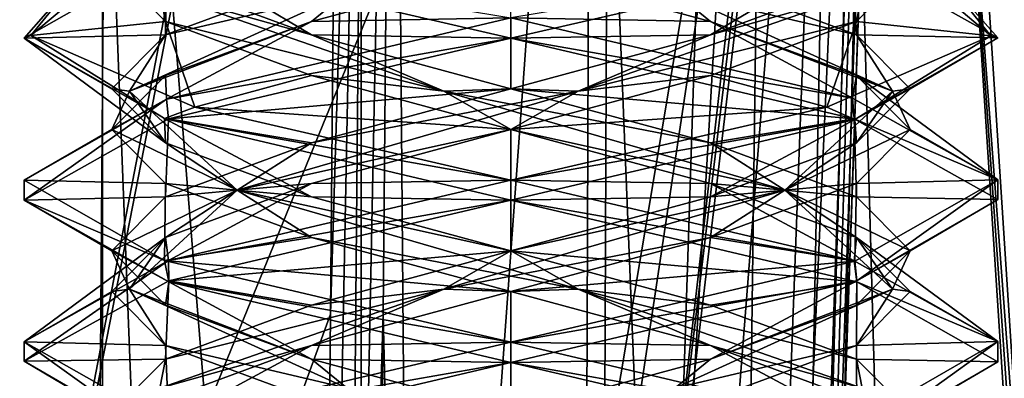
# Model space of a CAD drawing. Header units: millimetres. Extents: x -18.9 to 18.9, y -8.8 to 59.9.
# Tile 329 of 463: x 8.4 to 11.5, y 30.4 to 31.5. Entities that reach past the tile are written whole.
import ezdxf

# ---------------------------------------------------------------- set-up
doc = ezdxf.new("R2010")
doc.units = ezdxf.units.MM
doc.header["$LTSCALE"] = 65.185185
for name, color, linetype in [('1287', 7, 'CONTINUOUS'), ('1457', 7, 'CONTINUOUS'), ('1458', 7, 'CONTINUOUS'), ('1473', 7, 'CONTINUOUS'), ('1474', 7, 'CONTINUOUS'), ('1583', 7, 'CONTINUOUS'), ('1588', 7, 'CONTINUOUS'), ('1603', 7, 'CONTINUOUS'), ('1618', 7, 'CONTINUOUS'), ('19', 7, 'CONTINUOUS'), ('3294', 7, 'CONTINUOUS'), ('3336', 7, 'CONTINUOUS'), ('3337', 7, 'CONTINUOUS'), ('3338', 7, 'CONTINUOUS'), ('3339', 7, 'CONTINUOUS'), ('3340', 7, 'CONTINUOUS'), ('3341', 7, 'CONTINUOUS'), ('3342', 7, 'CONTINUOUS'), ('3343', 7, 'CONTINUOUS'), ('3344', 7, 'CONTINUOUS'), ('3357', 7, 'CONTINUOUS'), ('3358', 7, 'CONTINUOUS'), ('3359', 7, 'CONTINUOUS'), ('3449', 7, 'CONTINUOUS'), ('93', 7, 'CONTINUOUS')]:
    doc.layers.add(name, color=color, linetype=linetype)

msp = doc.modelspace()

# ---------------------------------------------------------------- linework, layer by layer
at = {"layer": '1287', "color": 7, "linetype": 'Continuous'}
for points in [[(8.7092, 32.4, 5.7947), (7.5416, 32.4, 6.846), (8.432, -3.5, 5.9497), (8.7092, 32.4, 5.7947)], [(10.0975, -3.5, 5.5098), (8.7092, 32.4, 5.7947), (8.432, -3.5, 5.9497), (10.0975, -3.5, 5.5098)], [(10.2565, 32.4, 5.5219), (8.7092, 32.4, 5.7947), (10.0975, -3.5, 5.5098), (10.2565, 32.4, 5.5219)], [(11.7132, -3.5, 6.1104), (10.2565, 32.4, 5.5219), (10.0975, -3.5, 5.5098), (11.7132, -3.5, 6.1104)], [(11.7132, -3.5, 6.1104), (11.7132, 32.4, 6.1104), (10.2565, 32.4, 5.5219), (11.7132, -3.5, 6.1104)]]:
    msp.add_3dface(points, dxfattribs=at)
at = {"layer": '1457', "color": 7, "linetype": 'Continuous'}
for points in [[(11.1255, 34.2886, -5.425), (11.1093, 34.229, -5.6856), (10.7802, 24.4, -5.425), (11.1255, 34.2886, -5.425)], [(11.1093, 34.229, -5.6856), (11.0598, 34.207, -5.9733), (10.7802, 24.4, -5.425), (11.1093, 34.229, -5.6856)], [(8.7, 34.207, -7.8476), (8.7, 26.207, -7.5683), (9.496, 24.4, -7.3466), (8.7, 34.207, -7.8476)], [(9.4979, 34.207, -7.7125), (8.7, 34.207, -7.8476), (9.496, 24.4, -7.3466), (9.4979, 34.207, -7.7125)], [(10.2068, 34.207, -7.322), (9.4979, 34.207, -7.7125), (9.496, 24.4, -7.3466), (10.2068, 34.207, -7.322)], [(10.1709, 24.4, -6.8959), (10.2068, 34.207, -7.322), (9.496, 24.4, -7.3466), (10.1709, 24.4, -6.8959)], [(10.7475, 34.207, -6.7199), (10.2068, 34.207, -7.322), (10.1709, 24.4, -6.8959), (10.7475, 34.207, -6.7199)], [(10.6216, 24.4, -6.221), (10.7475, 34.207, -6.7199), (10.1709, 24.4, -6.8959), (10.6216, 24.4, -6.221)], [(11.0598, 34.207, -5.9733), (10.7475, 34.207, -6.7199), (10.6216, 24.4, -6.221), (11.0598, 34.207, -5.9733)], [(10.7802, 24.4, -5.425), (11.0598, 34.207, -5.9733), (10.6216, 24.4, -6.221), (10.7802, 24.4, -5.425)]]:
    msp.add_3dface(points, dxfattribs=at)
at = {"layer": '1458', "color": 7, "linetype": 'Continuous'}
for points in [[(11.1255, 34.2886, -5.425), (10.7802, 24.4, -5.425), (11.1241, 34.2486, -0.7572), (11.1255, 34.2886, -5.425)], [(11.1241, 34.2486, -0.7572), (10.7802, 24.4, -5.425), (11.1226, 34.207, -0.3315), (11.1241, 34.2486, -0.7572)], [(11.1226, 34.207, -0.3315), (10.7802, 24.4, -5.425), (11.1226, 34.207, 2.7187), (11.1226, 34.207, -0.3315)], [(11.1226, 34.207, 2.7187), (10.7802, 24.4, -5.425), (10.9836, 30.2258, 2.6485), (11.1226, 34.207, 2.7187)]]:
    msp.add_3dface(points, dxfattribs=at)
at = {"layer": '1473', "color": 7, "linetype": 'Continuous'}
for points in [[(9.5969, 34.207, -9.4025), (9.6585, 26.593, -9.6612), (9.5646, 30.5865, -9.5389), (9.5969, 34.207, -9.4025)], [(9.5969, 34.207, -9.4025), (10.9356, 34.207, -8.8349), (9.6585, 26.593, -9.6612), (9.5969, 34.207, -9.4025)], [(9.6585, 26.593, -9.6612), (10.9356, 34.207, -8.8349), (9.7953, 26.593, -9.6279), (9.6585, 26.593, -9.6612)], [(9.7953, 26.593, -9.6279), (10.9356, 34.207, -8.8349), (9.8146, 24.4, -9.702), (9.7953, 26.593, -9.6279)], [(10.9356, 34.207, -8.8349), (10.9724, 34.207, -8.8105), (9.8146, 24.4, -9.702), (10.9356, 34.207, -8.8349)], [(9.8146, 24.4, -9.702), (10.9724, 34.207, -8.8105), (11.2432, 24.4, -9.0398), (9.8146, 24.4, -9.702)], [(10.9724, 34.207, -8.8105), (12.0413, 34.207, -7.7618), (11.2432, 24.4, -9.0398), (10.9724, 34.207, -8.8105)], [(12.0413, 34.207, -7.7618), (12.1539, 31.0109, -7.7953), (11.2432, 24.4, -9.0398), (12.0413, 34.207, -7.7618)], [(12.1539, 31.0109, -7.7953), (12.2965, 26.2162, -7.8833), (11.2432, 24.4, -9.0398), (12.1539, 31.0109, -7.7953)], [(9.5267, 26.593, -9.6889), (9.5646, 30.5865, -9.5389), (9.6585, 26.593, -9.6612), (9.5267, 26.593, -9.6889)]]:
    msp.add_3dface(points, dxfattribs=at)
at = {"layer": '1474', "color": 7, "linetype": 'Continuous'}
for points in [[(9.4027, 30.5865, -9.5026), (7.9479, 26.593, -9.0068), (9.4347, 34.207, -9.3686), (9.4027, 30.5865, -9.5026)], [(9.4347, 34.207, -9.3686), (7.9479, 26.593, -9.0068), (9.0611, 32.393, -9.2017), (9.4347, 34.207, -9.3686)], [(9.0611, 32.393, -9.2017), (7.9479, 26.593, -9.0068), (7.7435, 32.393, -8.7714), (9.0611, 32.393, -9.2017)], [(9.365, 26.593, -9.6497), (7.9479, 26.593, -9.0068), (9.4027, 30.5865, -9.5026), (9.365, 26.593, -9.6497)]]:
    msp.add_3dface(points, dxfattribs=at)
at = {"layer": '1583', "color": 7, "linetype": 'Continuous'}
for points in [[(7.4082, 34.2035, 4.0342), (10.6149, 34.2035, 3.2184), (7.5137, 26.5965, 3.8256), (7.4082, 34.2035, 4.0342)], [(10.6149, 34.2035, 3.2184), (10.4861, 30.2263, 3.1483), (7.5137, 26.5965, 3.8256), (10.6149, 34.2035, 3.2184)]]:
    msp.add_3dface(points, dxfattribs=at)
at = {"layer": '1588', "color": 7, "linetype": 'Continuous'}
for points in [[(10.3685, 26.5965, 3.0866), (10.4861, 30.2263, 3.1483), (10.9629, 34.2074, 3.085), (10.3685, 26.5965, 3.0866)], [(10.6782, 26.593, 2.9697), (10.3685, 26.5965, 3.0866), (10.9629, 34.2074, 3.085), (10.6782, 26.593, 2.9697)], [(10.4861, 30.2263, 3.1483), (10.6149, 34.2035, 3.2184), (10.9629, 34.2074, 3.085), (10.4861, 30.2263, 3.1483)], [(10.8154, 26.5923, 2.7858), (10.6782, 26.593, 2.9697), (10.9629, 34.2074, 3.085), (10.8154, 26.5923, 2.7858)], [(10.8567, 26.593, 2.5869), (10.8154, 26.5923, 2.7858), (11.0776, 34.2078, 2.926), (10.8567, 26.593, 2.5869)], [(11.0776, 34.2078, 2.926), (10.8154, 26.5923, 2.7858), (10.9629, 34.2074, 3.085), (11.0776, 34.2078, 2.926)], [(10.9836, 30.2258, 2.6485), (10.8567, 26.593, 2.5869), (11.0776, 34.2078, 2.926), (10.9836, 30.2258, 2.6485)], [(11.1226, 34.207, 2.7187), (10.9836, 30.2258, 2.6485), (11.0776, 34.2078, 2.926), (11.1226, 34.207, 2.7187)]]:
    msp.add_3dface(points, dxfattribs=at)
at = {"layer": '1603', "color": 7, "linetype": 'Continuous'}
for points in [[(8.7, 26.207, -7.5683), (8.7, 34.207, -7.8476), (-8.7, 34.207, -7.8476), (8.7, 26.207, -7.5683)], [(8.7, 26.207, -7.5683), (-8.7, 34.207, -7.8476), (8.3357, 26.3664, -7.5738), (8.7, 26.207, -7.5683)]]:
    msp.add_3dface(points, dxfattribs=at)
at = {"layer": '1618', "color": 7, "linetype": 'Continuous'}
for points in [[(9.365, 26.593, -9.6497), (9.4027, 30.5865, -9.5026), (9.512, 34.2077, -9.4031), (9.365, 26.593, -9.6497)], [(9.4447, 26.5923, -9.6876), (9.365, 26.593, -9.6497), (9.512, 34.2077, -9.4031), (9.4447, 26.5923, -9.6876)], [(9.4027, 30.5865, -9.5026), (9.4347, 34.207, -9.3686), (9.512, 34.2077, -9.4031), (9.4027, 30.5865, -9.5026)], [(9.5969, 34.207, -9.4025), (9.4447, 26.5923, -9.6876), (9.512, 34.2077, -9.4031), (9.5969, 34.207, -9.4025)], [(9.5969, 34.207, -9.4025), (9.5646, 30.5865, -9.5389), (9.4447, 26.5923, -9.6876), (9.5969, 34.207, -9.4025)], [(9.5646, 30.5865, -9.5389), (9.5267, 26.593, -9.6889), (9.4447, 26.5923, -9.6876), (9.5646, 30.5865, -9.5389)]]:
    msp.add_3dface(points, dxfattribs=at)
at = {"layer": '19', "color": 7, "linetype": 'Continuous'}
for points in [[(11.443, 50.0212, -8.2459), (13.4664, 26.593, -6.4296), (11.5189, 50.0468, -8.1379), (11.443, 50.0212, -8.2459)], [(11.3763, 49.8541, -8.3475), (13.4664, 26.593, -6.4296), (11.443, 50.0212, -8.2459), (11.3763, 49.8541, -8.3475)], [(11.3763, 49.8541, -8.3475), (11.5265, 41.3085, -8.6459), (13.4664, 26.593, -6.4296), (11.3763, 49.8541, -8.3475)], [(11.3753, 32.407, -9.3418), (11.5719, 29.3611, -9.2683), (11.5002, 32.407, -9.1876), (11.3753, 32.407, -9.3418)]]:
    msp.add_3dface(points, dxfattribs=at)
at = {"layer": '3294', "color": 7, "linetype": 'Continuous'}
for points in [[(8.4586, 31.4373, 8.3553), (8.8975, 31.6874, 9.4164), (8.6595, 31.6667, 9.1062), (8.4586, 31.4373, 8.3553)], [(8.4799, 31.4463, 8.1045), (8.4586, 31.4373, 8.3553), (8.6595, 31.6667, 9.1062), (8.4799, 31.4463, 8.1045)], [(9.9586, 31.4375, 6.8562), (8.9846, 31.6625, 7.2155), (9.9586, 31.5, 6.8562), (9.9586, 31.4375, 6.8562)], [(9.9586, 31.4375, 9.8562), (9.9586, 31.5, 9.8562), (8.8975, 31.2499, 9.4164), (9.9586, 31.4375, 9.8562)], [(8.8914, 31.1895, 7.3021), (8.4586, 31.4373, 8.3553), (8.4799, 31.4463, 8.1045), (8.8914, 31.1895, 7.3021)], [(8.9846, 31.225, 7.2155), (8.8914, 31.1895, 7.3021), (8.4799, 31.4463, 8.1045), (8.9846, 31.225, 7.2155)], [(8.9036, 31.1892, 9.4226), (9.9586, 31.4375, 9.8562), (8.8975, 31.2499, 9.4164), (8.9036, 31.1892, 9.4226)], [(8.4586, 30.9382, 8.3597), (8.9036, 31.1892, 9.4226), (8.8975, 31.2499, 9.4164), (8.4586, 30.9382, 8.3597)], [(8.4586, 30.9998, 8.3553), (8.4586, 30.9382, 8.3597), (8.8975, 31.2499, 9.4164), (8.4586, 30.9998, 8.3553)], [(9.9586, 31, 6.8562), (8.8914, 31.1895, 7.3021), (8.9846, 31.225, 7.2155), (9.9586, 31, 6.8562)], [(9.9586, 30.9375, 6.8562), (8.8914, 31.1895, 7.3021), (9.9586, 31, 6.8562), (9.9586, 30.9375, 6.8562)], [(8.8914, 30.752, 7.3021), (8.4586, 30.9382, 8.3597), (8.4586, 30.9998, 8.3553), (8.8914, 30.752, 7.3021)], [(9.9586, 30.9375, 9.8562), (9.9586, 31, 9.8562), (8.9036, 30.7517, 9.4226), (9.9586, 30.9375, 9.8562)], [(8.9042, 30.6856, 7.2894), (8.4586, 30.9382, 8.3597), (8.8914, 30.752, 7.3021), (8.9042, 30.6856, 7.2894)], [(8.905, 30.6896, 9.4239), (9.9586, 30.9375, 9.8562), (8.9036, 30.7517, 9.4226), (8.905, 30.6896, 9.4239)], [(8.4586, 30.5007, 8.3597), (8.4587, 30.4411, 8.3732), (8.9036, 30.7517, 9.4226), (8.4586, 30.5007, 8.3597)], [(8.4587, 30.4411, 8.3732), (8.905, 30.6896, 9.4239), (8.9036, 30.7517, 9.4226), (8.4587, 30.4411, 8.3732)], [(9.9586, 30.5, 6.8562), (8.9042, 30.6856, 7.2894), (8.8914, 30.752, 7.3021), (9.9586, 30.5, 6.8562)], [(9.9586, 30.4375, 6.8562), (8.9042, 30.6856, 7.2894), (9.9586, 30.5, 6.8562), (9.9586, 30.4375, 6.8562)], [(8.894, 30.1887, 7.2995), (8.4587, 30.4411, 8.3732), (8.4586, 30.5007, 8.3597), (8.894, 30.1887, 7.2995)], [(8.9042, 30.2481, 7.2894), (8.894, 30.1887, 7.2995), (8.4586, 30.5007, 8.3597), (8.9042, 30.2481, 7.2894)], [(9.9586, 30.4375, 9.8562), (9.9586, 30.5, 9.8562), (8.905, 30.2521, 9.4239), (9.9586, 30.4375, 9.8562)], [(8.9021, 30.1887, 9.421), (9.9586, 30.4375, 9.8562), (8.905, 30.2521, 9.4239), (8.9021, 30.1887, 9.421)]]:
    msp.add_3dface(points, dxfattribs=at)
at = {"layer": '3336', "color": 7, "linetype": 'Continuous'}
for points in [[(11.2576, 31.6667, 7.6062), (11.1879, 31.6562, 8.3562), (11.4366, 31.4454, 8.6121), (11.2576, 31.6667, 7.6062)], [(11.1879, 31.6562, 8.3562), (11.0232, 31.4896, 8.9709), (11.4366, 31.4454, 8.6121), (11.1879, 31.6562, 8.3562)], [(11.0232, 31.4896, 8.9709), (10.5733, 31.3229, 9.4209), (10.9314, 31.2246, 9.498), (11.0232, 31.4896, 8.9709)], [(11.4366, 31.4454, 8.6121), (11.0232, 31.4896, 8.9709), (10.9314, 31.2246, 9.498), (11.4366, 31.4454, 8.6121)], [(10.5733, 31.3229, 9.4209), (9.9586, 31.1562, 9.5856), (10.9314, 31.2246, 9.498), (10.5733, 31.3229, 9.4209)], [(9.9586, 31.1562, 9.5856), (9.9586, 31, 9.8562), (10.9314, 31.2246, 9.498), (9.9586, 31.1562, 9.5856)], [(9.3439, 30.9896, 9.4209), (9.9586, 31, 9.8562), (9.9586, 31.1562, 9.5856), (9.3439, 30.9896, 9.4209)], [(8.9036, 30.7517, 9.4226), (9.9586, 31, 9.8562), (9.3439, 30.9896, 9.4209), (8.9036, 30.7517, 9.4226)], [(8.8939, 30.8229, 8.9709), (8.9036, 30.7517, 9.4226), (9.3439, 30.9896, 9.4209), (8.8939, 30.8229, 8.9709)], [(8.4586, 30.5007, 8.3597), (8.9036, 30.7517, 9.4226), (8.8939, 30.8229, 8.9709), (8.4586, 30.5007, 8.3597)], [(8.7292, 30.6562, 8.3562), (8.4586, 30.5007, 8.3597), (8.8939, 30.8229, 8.9709), (8.7292, 30.6562, 8.3562)], [(8.8939, 30.4896, 7.7416), (8.4586, 30.5007, 8.3597), (8.7292, 30.6562, 8.3562), (8.8939, 30.4896, 7.7416)], [(8.9042, 30.2481, 7.2894), (8.4586, 30.5007, 8.3597), (8.8939, 30.4896, 7.7416), (8.9042, 30.2481, 7.2894)], [(9.3439, 30.3229, 7.2916), (8.9042, 30.2481, 7.2894), (8.8939, 30.4896, 7.7416), (9.3439, 30.3229, 7.2916)]]:
    msp.add_3dface(points, dxfattribs=at)
at = {"layer": '3337', "color": 7, "linetype": 'Continuous'}
for points in [[(11.0232, 31.4896, 8.9709), (11.1879, 31.6562, 8.3562), (11.0401, 31.5799, 8.8605), (11.0232, 31.4896, 8.9709)], [(10.5733, 31.4479, 9.4209), (11.0401, 31.5799, 8.8605), (11.0232, 31.6146, 8.9709), (10.5733, 31.4479, 9.4209)], [(10.1658, 31.2743, 9.5314), (11.0232, 31.4896, 8.9709), (11.0401, 31.5799, 8.8605), (10.1658, 31.2743, 9.5314)], [(10.1658, 31.2743, 9.5314), (11.0401, 31.5799, 8.8605), (10.5733, 31.4479, 9.4209), (10.1658, 31.2743, 9.5314)], [(10.5733, 31.3229, 9.4209), (11.0232, 31.4896, 8.9709), (10.1658, 31.2743, 9.5314), (10.5733, 31.3229, 9.4209)], [(9.9586, 31.2812, 9.5856), (10.1658, 31.2743, 9.5314), (10.5733, 31.4479, 9.4209), (9.9586, 31.2812, 9.5856)], [(9.9586, 31.1562, 9.5856), (10.5733, 31.3229, 9.4209), (10.1658, 31.2743, 9.5314), (9.9586, 31.1562, 9.5856)], [(9.1148, 30.9688, 9.2), (9.9586, 31.1562, 9.5856), (10.1658, 31.2743, 9.5314), (9.1148, 30.9688, 9.2)], [(9.1148, 30.9688, 9.2), (10.1658, 31.2743, 9.5314), (9.3439, 31.1146, 9.4209), (9.1148, 30.9688, 9.2)], [(9.3439, 31.1146, 9.4209), (10.1658, 31.2743, 9.5314), (9.9586, 31.2812, 9.5856), (9.3439, 31.1146, 9.4209)], [(9.3439, 30.9896, 9.4209), (9.9586, 31.1562, 9.5856), (9.1148, 30.9688, 9.2), (9.3439, 30.9896, 9.4209)], [(8.8939, 30.9479, 8.9709), (9.1148, 30.9688, 9.2), (9.3439, 31.1146, 9.4209), (8.8939, 30.9479, 8.9709)], [(8.7834, 30.6632, 8.149), (9.1148, 30.9688, 9.2), (8.7292, 30.7812, 8.3562), (8.7834, 30.6632, 8.149)], [(8.7292, 30.7812, 8.3562), (9.1148, 30.9688, 9.2), (8.8939, 30.9479, 8.9709), (8.7292, 30.7812, 8.3562)], [(8.7834, 30.6632, 8.149), (8.8939, 30.8229, 8.9709), (9.1148, 30.9688, 9.2), (8.7834, 30.6632, 8.149)], [(8.8939, 30.8229, 8.9709), (9.3439, 30.9896, 9.4209), (9.1148, 30.9688, 9.2), (8.8939, 30.8229, 8.9709)], [(8.7292, 30.6562, 8.3562), (8.8939, 30.8229, 8.9709), (8.7834, 30.6632, 8.149), (8.7292, 30.6562, 8.3562)], [(8.8939, 30.6146, 7.7416), (8.7834, 30.6632, 8.149), (8.7292, 30.7812, 8.3562), (8.8939, 30.6146, 7.7416)], [(8.8939, 30.4896, 7.7416), (8.7292, 30.6562, 8.3562), (8.7834, 30.6632, 8.149), (8.8939, 30.4896, 7.7416)], [(9.4543, 30.3576, 7.2748), (8.8939, 30.4896, 7.7416), (8.7834, 30.6632, 8.149), (9.4543, 30.3576, 7.2748)], [(9.4543, 30.3576, 7.2748), (8.7834, 30.6632, 8.149), (9.3439, 30.4479, 7.2916), (9.4543, 30.3576, 7.2748)], [(9.3439, 30.4479, 7.2916), (8.7834, 30.6632, 8.149), (8.8939, 30.6146, 7.7416), (9.3439, 30.4479, 7.2916)], [(9.3439, 30.3229, 7.2916), (8.8939, 30.4896, 7.7416), (9.4543, 30.3576, 7.2748), (9.3439, 30.3229, 7.2916)], [(9.9586, 30.2812, 7.1269), (9.4543, 30.3576, 7.2748), (9.3439, 30.4479, 7.2916), (9.9586, 30.2812, 7.1269)]]:
    msp.add_3dface(points, dxfattribs=at)
at = {"layer": '3338', "color": 7, "linetype": 'Continuous'}
for points in [[(9.9586, 31.4375, 9.8562), (10.5733, 31.4479, 9.4209), (10.9314, 31.6621, 9.498), (9.9586, 31.4375, 9.8562)], [(10.5733, 31.4479, 9.4209), (11.0232, 31.6146, 8.9709), (10.9314, 31.6621, 9.498), (10.5733, 31.4479, 9.4209)], [(9.9586, 31.4375, 9.8562), (8.9036, 31.1892, 9.4226), (9.9586, 31.2812, 9.5856), (9.9586, 31.4375, 9.8562)], [(9.9586, 31.4375, 9.8562), (9.9586, 31.2812, 9.5856), (10.5733, 31.4479, 9.4209), (9.9586, 31.4375, 9.8562)], [(8.9036, 31.1892, 9.4226), (9.3439, 31.1146, 9.4209), (9.9586, 31.2812, 9.5856), (8.9036, 31.1892, 9.4226)], [(8.9036, 31.1892, 9.4226), (8.4586, 30.9382, 8.3597), (8.8939, 30.9479, 8.9709), (8.9036, 31.1892, 9.4226)], [(8.9036, 31.1892, 9.4226), (8.8939, 30.9479, 8.9709), (9.3439, 31.1146, 9.4209), (8.9036, 31.1892, 9.4226)], [(8.4586, 30.9382, 8.3597), (8.7292, 30.7812, 8.3562), (8.8939, 30.9479, 8.9709), (8.4586, 30.9382, 8.3597)], [(8.4586, 30.9382, 8.3597), (8.9042, 30.6856, 7.2894), (8.7292, 30.7812, 8.3562), (8.4586, 30.9382, 8.3597)], [(8.9042, 30.6856, 7.2894), (8.8939, 30.6146, 7.7416), (8.7292, 30.7812, 8.3562), (8.9042, 30.6856, 7.2894)], [(8.9042, 30.6856, 7.2894), (9.3439, 30.4479, 7.2916), (8.8939, 30.6146, 7.7416), (8.9042, 30.6856, 7.2894)], [(8.9042, 30.6856, 7.2894), (9.9586, 30.4375, 6.8562), (9.3439, 30.4479, 7.2916), (8.9042, 30.6856, 7.2894)], [(9.9586, 30.4375, 6.8562), (9.9586, 30.2812, 7.1269), (9.3439, 30.4479, 7.2916), (9.9586, 30.4375, 6.8562)], [(9.9586, 30.2812, 7.1269), (9.9586, 30.4375, 6.8562), (11.0244, 30.1859, 7.3008), (9.9586, 30.2812, 7.1269)]]:
    msp.add_3dface(points, dxfattribs=at)
at = {"layer": '3339', "color": 7, "linetype": 'Continuous'}
for points in [[(9.3439, 31.4896, 9.4209), (9.9586, 31.5, 9.8562), (9.9586, 31.6562, 9.5856), (9.3439, 31.4896, 9.4209)], [(8.8939, 31.3229, 8.9709), (8.8975, 31.2499, 9.4164), (9.3439, 31.4896, 9.4209), (8.8939, 31.3229, 8.9709)], [(8.8975, 31.2499, 9.4164), (9.9586, 31.5, 9.8562), (9.3439, 31.4896, 9.4209), (8.8975, 31.2499, 9.4164)], [(8.7292, 31.1562, 8.3562), (8.8975, 31.2499, 9.4164), (8.8939, 31.3229, 8.9709), (8.7292, 31.1562, 8.3562)], [(8.4586, 30.9998, 8.3553), (8.8975, 31.2499, 9.4164), (8.7292, 31.1562, 8.3562), (8.4586, 30.9998, 8.3553)], [(8.8939, 30.9896, 7.7416), (8.4586, 30.9998, 8.3553), (8.7292, 31.1562, 8.3562), (8.8939, 30.9896, 7.7416)], [(8.8914, 30.752, 7.3021), (8.4586, 30.9998, 8.3553), (8.8939, 30.9896, 7.7416), (8.8914, 30.752, 7.3021)], [(9.3439, 30.8229, 7.2916), (8.8914, 30.752, 7.3021), (8.8939, 30.9896, 7.7416), (9.3439, 30.8229, 7.2916)], [(9.9586, 30.6562, 7.1269), (8.8914, 30.752, 7.3021), (9.3439, 30.8229, 7.2916), (9.9586, 30.6562, 7.1269)], [(9.9586, 30.5, 6.8562), (8.8914, 30.752, 7.3021), (9.9586, 30.6562, 7.1269), (9.9586, 30.5, 6.8562)], [(10.5733, 30.4896, 7.2916), (9.9586, 30.5, 6.8562), (9.9586, 30.6562, 7.1269), (10.5733, 30.4896, 7.2916)], [(9.9586, 30.5, 6.8562), (10.5733, 30.4896, 7.2916), (11.0243, 30.2485, 7.3006), (9.9586, 30.5, 6.8562)], [(10.5733, 30.4896, 7.2916), (11.0232, 30.3229, 7.7416), (11.0243, 30.2485, 7.3006), (10.5733, 30.4896, 7.2916)]]:
    msp.add_3dface(points, dxfattribs=at)
at = {"layer": '3340', "color": 7, "linetype": 'Continuous'}
for points in [[(9.3439, 31.4896, 9.4209), (9.9586, 31.6562, 9.5856), (9.4543, 31.5799, 9.4377), (9.3439, 31.4896, 9.4209)], [(8.8939, 31.4479, 8.9709), (9.4543, 31.5799, 9.4377), (9.3439, 31.6146, 9.4209), (8.8939, 31.4479, 8.9709)], [(8.7834, 31.2743, 8.5635), (9.3439, 31.4896, 9.4209), (9.4543, 31.5799, 9.4377), (8.7834, 31.2743, 8.5635)], [(8.7834, 31.2743, 8.5635), (9.4543, 31.5799, 9.4377), (8.8939, 31.4479, 8.9709), (8.7834, 31.2743, 8.5635)], [(8.8939, 31.3229, 8.9709), (9.3439, 31.4896, 9.4209), (8.7834, 31.2743, 8.5635), (8.8939, 31.3229, 8.9709)], [(8.7292, 31.2812, 8.3562), (8.7834, 31.2743, 8.5635), (8.8939, 31.4479, 8.9709), (8.7292, 31.2812, 8.3562)], [(8.7292, 31.1562, 8.3562), (8.8939, 31.3229, 8.9709), (8.7834, 31.2743, 8.5635), (8.7292, 31.1562, 8.3562)], [(8.8939, 31.1146, 7.7416), (8.7834, 31.2743, 8.5635), (8.7292, 31.2812, 8.3562), (8.8939, 31.1146, 7.7416)], [(9.1148, 30.9688, 7.5125), (8.7292, 31.1562, 8.3562), (8.7834, 31.2743, 8.5635), (9.1148, 30.9688, 7.5125)], [(9.1148, 30.9688, 7.5125), (8.7834, 31.2743, 8.5635), (8.8939, 31.1146, 7.7416), (9.1148, 30.9688, 7.5125)], [(8.8939, 30.9896, 7.7416), (8.7292, 31.1562, 8.3562), (9.1148, 30.9688, 7.5125), (8.8939, 30.9896, 7.7416)], [(9.3439, 30.9479, 7.2916), (9.1148, 30.9688, 7.5125), (8.8939, 31.1146, 7.7416), (9.3439, 30.9479, 7.2916)], [(9.3439, 30.8229, 7.2916), (8.8939, 30.9896, 7.7416), (9.1148, 30.9688, 7.5125), (9.3439, 30.8229, 7.2916)], [(10.1658, 30.6632, 7.1811), (9.3439, 30.8229, 7.2916), (9.1148, 30.9688, 7.5125), (10.1658, 30.6632, 7.1811)], [(10.1658, 30.6632, 7.1811), (9.1148, 30.9688, 7.5125), (9.9586, 30.7812, 7.1269), (10.1658, 30.6632, 7.1811)], [(9.9586, 30.7812, 7.1269), (9.1148, 30.9688, 7.5125), (9.3439, 30.9479, 7.2916), (9.9586, 30.7812, 7.1269)], [(9.9586, 30.6562, 7.1269), (9.3439, 30.8229, 7.2916), (10.1658, 30.6632, 7.1811), (9.9586, 30.6562, 7.1269)], [(10.5733, 30.6146, 7.2916), (10.1658, 30.6632, 7.1811), (9.9586, 30.7812, 7.1269), (10.5733, 30.6146, 7.2916)], [(10.5733, 30.4896, 7.2916), (9.9586, 30.6562, 7.1269), (10.1658, 30.6632, 7.1811), (10.5733, 30.4896, 7.2916)], [(11.0401, 30.3576, 7.8519), (10.5733, 30.4896, 7.2916), (10.1658, 30.6632, 7.1811), (11.0401, 30.3576, 7.8519)], [(11.0401, 30.3576, 7.8519), (10.1658, 30.6632, 7.1811), (11.0232, 30.4479, 7.7416), (11.0401, 30.3576, 7.8519)], [(11.0232, 30.4479, 7.7416), (10.1658, 30.6632, 7.1811), (10.5733, 30.6146, 7.2916), (11.0232, 30.4479, 7.7416)], [(11.0232, 30.3229, 7.7416), (10.5733, 30.4896, 7.2916), (11.0401, 30.3576, 7.8519), (11.0232, 30.3229, 7.7416)], [(11.1879, 30.2812, 8.3562), (11.0401, 30.3576, 7.8519), (11.0232, 30.4479, 7.7416), (11.1879, 30.2812, 8.3562)]]:
    msp.add_3dface(points, dxfattribs=at)
at = {"layer": '3341', "color": 7, "linetype": 'Continuous'}
for points in [[(8.8975, 31.6874, 9.4164), (8.4586, 31.4373, 8.3553), (8.8939, 31.4479, 8.9709), (8.8975, 31.6874, 9.4164)], [(8.8975, 31.6874, 9.4164), (8.8939, 31.4479, 8.9709), (9.3439, 31.6146, 9.4209), (8.8975, 31.6874, 9.4164)], [(8.4586, 31.4373, 8.3553), (8.7292, 31.2812, 8.3562), (8.8939, 31.4479, 8.9709), (8.4586, 31.4373, 8.3553)], [(8.4586, 31.4373, 8.3553), (8.8914, 31.1895, 7.3021), (8.8939, 31.1146, 7.7416), (8.4586, 31.4373, 8.3553)], [(8.4586, 31.4373, 8.3553), (8.8939, 31.1146, 7.7416), (8.7292, 31.2812, 8.3562), (8.4586, 31.4373, 8.3553)], [(8.8914, 31.1895, 7.3021), (9.9586, 30.9375, 6.8562), (9.3439, 30.9479, 7.2916), (8.8914, 31.1895, 7.3021)], [(8.8914, 31.1895, 7.3021), (9.3439, 30.9479, 7.2916), (8.8939, 31.1146, 7.7416), (8.8914, 31.1895, 7.3021)], [(9.9586, 30.9375, 6.8562), (9.9586, 30.7812, 7.1269), (9.3439, 30.9479, 7.2916), (9.9586, 30.9375, 6.8562)], [(9.9586, 30.7812, 7.1269), (9.9586, 30.9375, 6.8562), (11.0243, 30.686, 7.3006), (9.9586, 30.7812, 7.1269)], [(10.5733, 30.6146, 7.2916), (9.9586, 30.7812, 7.1269), (11.0243, 30.686, 7.3006), (10.5733, 30.6146, 7.2916)], [(11.0232, 30.4479, 7.7416), (10.5733, 30.6146, 7.2916), (11.0243, 30.686, 7.3006), (11.0232, 30.4479, 7.7416)], [(11.4585, 30.4397, 8.3459), (11.0232, 30.4479, 7.7416), (11.0243, 30.686, 7.3006), (11.4585, 30.4397, 8.3459)], [(11.1879, 30.2812, 8.3562), (11.0232, 30.4479, 7.7416), (11.4585, 30.4397, 8.3459), (11.1879, 30.2812, 8.3562)], [(11.0245, 30.1891, 9.4116), (11.1879, 30.2812, 8.3562), (11.4585, 30.4397, 8.3459), (11.0245, 30.1891, 9.4116)]]:
    msp.add_3dface(points, dxfattribs=at)
at = {"layer": '3342', "color": 7, "linetype": 'Continuous'}
for points in [[(8.4799, 31.4463, 8.1045), (8.6595, 31.6667, 9.1062), (8.7292, 31.6562, 8.3562), (8.4799, 31.4463, 8.1045)], [(8.8939, 31.4896, 7.7416), (8.4799, 31.4463, 8.1045), (8.7292, 31.6562, 8.3562), (8.8939, 31.4896, 7.7416)], [(8.9846, 31.225, 7.2155), (8.4799, 31.4463, 8.1045), (8.8939, 31.4896, 7.7416), (8.9846, 31.225, 7.2155)], [(9.3439, 31.3229, 7.2916), (8.9846, 31.225, 7.2155), (8.8939, 31.4896, 7.7416), (9.3439, 31.3229, 7.2916)], [(9.9586, 31.1562, 7.1269), (8.9846, 31.225, 7.2155), (9.3439, 31.3229, 7.2916), (9.9586, 31.1562, 7.1269)], [(9.9586, 31, 6.8562), (8.9846, 31.225, 7.2155), (9.9586, 31.1562, 7.1269), (9.9586, 31, 6.8562)], [(10.5733, 30.9896, 7.2916), (9.9586, 31, 6.8562), (9.9586, 31.1562, 7.1269), (10.5733, 30.9896, 7.2916)], [(9.9586, 31, 6.8562), (10.5733, 30.9896, 7.2916), (11.0161, 30.7509, 7.2924), (9.9586, 31, 6.8562)], [(10.5733, 30.9896, 7.2916), (11.0232, 30.8229, 7.7416), (11.0161, 30.7509, 7.2924), (10.5733, 30.9896, 7.2916)], [(11.0161, 30.7509, 7.2924), (11.0232, 30.8229, 7.7416), (11.4585, 30.5021, 8.3464), (11.0161, 30.7509, 7.2924)], [(11.0232, 30.8229, 7.7416), (11.1879, 30.6562, 8.3562), (11.4585, 30.5021, 8.3464), (11.0232, 30.8229, 7.7416)], [(11.1879, 30.6562, 8.3562), (11.0232, 30.4896, 8.9709), (11.4585, 30.5021, 8.3464), (11.1879, 30.6562, 8.3562)], [(11.0232, 30.4896, 8.9709), (10.5733, 30.3229, 9.4209), (11.0235, 30.2513, 9.4126), (11.0232, 30.4896, 8.9709)], [(11.4585, 30.5021, 8.3464), (11.0232, 30.4896, 8.9709), (11.0235, 30.2513, 9.4126), (11.4585, 30.5021, 8.3464)]]:
    msp.add_3dface(points, dxfattribs=at)
at = {"layer": '3343', "color": 7, "linetype": 'Continuous'}
for points in [[(8.8939, 31.4896, 7.7416), (8.7292, 31.6562, 8.3562), (8.8771, 31.5799, 7.8519), (8.8939, 31.4896, 7.7416)], [(9.3439, 31.4479, 7.2916), (8.8771, 31.5799, 7.8519), (8.8939, 31.6146, 7.7416), (9.3439, 31.4479, 7.2916)], [(9.7514, 31.2743, 7.1811), (8.8939, 31.4896, 7.7416), (8.8771, 31.5799, 7.8519), (9.7514, 31.2743, 7.1811)], [(9.7514, 31.2743, 7.1811), (8.8771, 31.5799, 7.8519), (9.3439, 31.4479, 7.2916), (9.7514, 31.2743, 7.1811)], [(9.3439, 31.3229, 7.2916), (8.8939, 31.4896, 7.7416), (9.7514, 31.2743, 7.1811), (9.3439, 31.3229, 7.2916)], [(9.9586, 31.2812, 7.1269), (9.7514, 31.2743, 7.1811), (9.3439, 31.4479, 7.2916), (9.9586, 31.2812, 7.1269)], [(9.9586, 31.1562, 7.1269), (9.3439, 31.3229, 7.2916), (9.7514, 31.2743, 7.1811), (9.9586, 31.1562, 7.1269)], [(10.5733, 31.1146, 7.2916), (9.7514, 31.2743, 7.1811), (9.9586, 31.2812, 7.1269), (10.5733, 31.1146, 7.2916)], [(10.8024, 30.9688, 7.5125), (9.9586, 31.1562, 7.1269), (9.7514, 31.2743, 7.1811), (10.8024, 30.9688, 7.5125)], [(10.8024, 30.9688, 7.5125), (9.7514, 31.2743, 7.1811), (10.5733, 31.1146, 7.2916), (10.8024, 30.9688, 7.5125)], [(10.5733, 30.9896, 7.2916), (9.9586, 31.1562, 7.1269), (10.8024, 30.9688, 7.5125), (10.5733, 30.9896, 7.2916)], [(11.0232, 30.9479, 7.7416), (10.8024, 30.9688, 7.5125), (10.5733, 31.1146, 7.2916), (11.0232, 30.9479, 7.7416)], [(11.0232, 30.8229, 7.7416), (10.5733, 30.9896, 7.2916), (10.8024, 30.9688, 7.5125), (11.0232, 30.8229, 7.7416)], [(11.1337, 30.6632, 8.5635), (11.0232, 30.8229, 7.7416), (10.8024, 30.9688, 7.5125), (11.1337, 30.6632, 8.5635)], [(11.1337, 30.6632, 8.5635), (10.8024, 30.9688, 7.5125), (11.1879, 30.7812, 8.3562), (11.1337, 30.6632, 8.5635)], [(11.1879, 30.7812, 8.3562), (10.8024, 30.9688, 7.5125), (11.0232, 30.9479, 7.7416), (11.1879, 30.7812, 8.3562)], [(11.1879, 30.6562, 8.3562), (11.0232, 30.8229, 7.7416), (11.1337, 30.6632, 8.5635), (11.1879, 30.6562, 8.3562)], [(11.0232, 30.6146, 8.9709), (11.1337, 30.6632, 8.5635), (11.1879, 30.7812, 8.3562), (11.0232, 30.6146, 8.9709)], [(10.4629, 30.3576, 9.4377), (11.0232, 30.4896, 8.9709), (11.1337, 30.6632, 8.5635), (10.4629, 30.3576, 9.4377)], [(10.4629, 30.3576, 9.4377), (11.1337, 30.6632, 8.5635), (10.5733, 30.4479, 9.4209), (10.4629, 30.3576, 9.4377)], [(10.5733, 30.4479, 9.4209), (11.1337, 30.6632, 8.5635), (11.0232, 30.6146, 8.9709), (10.5733, 30.4479, 9.4209)], [(11.0232, 30.4896, 8.9709), (11.1879, 30.6562, 8.3562), (11.1337, 30.6632, 8.5635), (11.0232, 30.4896, 8.9709)], [(10.5733, 30.3229, 9.4209), (11.0232, 30.4896, 8.9709), (10.4629, 30.3576, 9.4377), (10.5733, 30.3229, 9.4209)], [(9.9586, 30.2812, 9.5856), (10.4629, 30.3576, 9.4377), (10.5733, 30.4479, 9.4209), (9.9586, 30.2812, 9.5856)]]:
    msp.add_3dface(points, dxfattribs=at)
at = {"layer": '3344', "color": 7, "linetype": 'Continuous'}
for points in [[(8.9846, 31.6625, 7.2155), (9.3439, 31.4479, 7.2916), (8.8939, 31.6146, 7.7416), (8.9846, 31.6625, 7.2155)], [(8.9846, 31.6625, 7.2155), (9.9586, 31.4375, 6.8562), (9.3439, 31.4479, 7.2916), (8.9846, 31.6625, 7.2155)], [(9.9586, 31.4375, 6.8562), (9.9586, 31.2812, 7.1269), (9.3439, 31.4479, 7.2916), (9.9586, 31.4375, 6.8562)], [(9.9586, 31.2812, 7.1269), (9.9586, 31.4375, 6.8562), (11.0161, 31.1884, 7.2924), (9.9586, 31.2812, 7.1269)], [(10.5733, 31.1146, 7.2916), (9.9586, 31.2812, 7.1269), (11.0161, 31.1884, 7.2924), (10.5733, 31.1146, 7.2916)], [(11.0232, 30.9479, 7.7416), (10.5733, 31.1146, 7.2916), (11.0161, 31.1884, 7.2924), (11.0232, 30.9479, 7.7416)], [(11.4585, 30.9396, 8.3464), (11.0232, 30.9479, 7.7416), (11.0161, 31.1884, 7.2924), (11.4585, 30.9396, 8.3464)], [(11.1879, 30.7812, 8.3562), (11.0232, 30.9479, 7.7416), (11.4585, 30.9396, 8.3464), (11.1879, 30.7812, 8.3562)], [(11.0235, 30.6888, 9.4126), (11.1879, 30.7812, 8.3562), (11.4585, 30.9396, 8.3464), (11.0235, 30.6888, 9.4126)], [(11.0232, 30.6146, 8.9709), (11.1879, 30.7812, 8.3562), (11.0235, 30.6888, 9.4126), (11.0232, 30.6146, 8.9709)], [(9.9586, 30.4375, 9.8562), (10.5733, 30.4479, 9.4209), (11.0235, 30.6888, 9.4126), (9.9586, 30.4375, 9.8562)], [(10.5733, 30.4479, 9.4209), (11.0232, 30.6146, 8.9709), (11.0235, 30.6888, 9.4126), (10.5733, 30.4479, 9.4209)], [(9.9586, 30.4375, 9.8562), (8.9021, 30.1887, 9.421), (9.9586, 30.2812, 9.5856), (9.9586, 30.4375, 9.8562)], [(9.9586, 30.4375, 9.8562), (9.9586, 30.2812, 9.5856), (10.5733, 30.4479, 9.4209), (9.9586, 30.4375, 9.8562)]]:
    msp.add_3dface(points, dxfattribs=at)
at = {"layer": '3357', "color": 7, "linetype": 'Continuous'}
for points in [[(10.5733, 31.4896, 7.2916), (9.9586, 31.5, 6.8562), (9.9586, 31.6562, 7.1269), (10.5733, 31.4896, 7.2916)], [(9.9586, 31.5, 6.8562), (10.5733, 31.4896, 7.2916), (11.0104, 31.2527, 7.2868), (9.9586, 31.5, 6.8562)], [(10.5733, 31.4896, 7.2916), (11.0232, 31.3229, 7.7416), (11.0104, 31.2527, 7.2868), (10.5733, 31.4896, 7.2916)], [(11.0104, 31.2527, 7.2868), (11.0232, 31.3229, 7.7416), (11.4586, 31.001, 8.3516), (11.0104, 31.2527, 7.2868)], [(11.0232, 31.3229, 7.7416), (11.1879, 31.1562, 8.3562), (11.4586, 31.001, 8.3516), (11.0232, 31.3229, 7.7416)], [(11.1879, 31.1562, 8.3562), (11.0232, 30.9896, 8.9709), (11.4586, 31.001, 8.3516), (11.1879, 31.1562, 8.3562)], [(11.4586, 31.001, 8.3516), (11.0232, 30.9896, 8.9709), (11.0178, 30.7496, 9.4184), (11.4586, 31.001, 8.3516)], [(11.0232, 30.9896, 8.9709), (10.5733, 30.8229, 9.4209), (11.0178, 30.7496, 9.4184), (11.0232, 30.9896, 8.9709)], [(10.5733, 30.8229, 9.4209), (9.9586, 30.6562, 9.5856), (11.0178, 30.7496, 9.4184), (10.5733, 30.8229, 9.4209)], [(9.9586, 30.6562, 9.5856), (9.9586, 30.5, 9.8562), (11.0178, 30.7496, 9.4184), (9.9586, 30.6562, 9.5856)], [(9.3439, 30.4896, 9.4209), (9.9586, 30.5, 9.8562), (9.9586, 30.6562, 9.5856), (9.3439, 30.4896, 9.4209)], [(8.8939, 30.3229, 8.9709), (8.905, 30.2521, 9.4239), (9.3439, 30.4896, 9.4209), (8.8939, 30.3229, 8.9709)], [(8.905, 30.2521, 9.4239), (9.9586, 30.5, 9.8562), (9.3439, 30.4896, 9.4209), (8.905, 30.2521, 9.4239)]]:
    msp.add_3dface(points, dxfattribs=at)
at = {"layer": '3358', "color": 7, "linetype": 'Continuous'}
for points in [[(10.5733, 31.4896, 7.2916), (9.9586, 31.6562, 7.1269), (10.4629, 31.5799, 7.2748), (10.5733, 31.4896, 7.2916)], [(11.0232, 31.4479, 7.7416), (10.4629, 31.5799, 7.2748), (10.5733, 31.6146, 7.2916), (11.0232, 31.4479, 7.7416)], [(11.1337, 31.2743, 8.149), (10.5733, 31.4896, 7.2916), (10.4629, 31.5799, 7.2748), (11.1337, 31.2743, 8.149)], [(11.1337, 31.2743, 8.149), (10.4629, 31.5799, 7.2748), (11.0232, 31.4479, 7.7416), (11.1337, 31.2743, 8.149)], [(11.0232, 31.3229, 7.7416), (10.5733, 31.4896, 7.2916), (11.1337, 31.2743, 8.149), (11.0232, 31.3229, 7.7416)], [(11.1879, 31.2812, 8.3562), (11.1337, 31.2743, 8.149), (11.0232, 31.4479, 7.7416), (11.1879, 31.2812, 8.3562)], [(11.1879, 31.1562, 8.3562), (11.0232, 31.3229, 7.7416), (11.1337, 31.2743, 8.149), (11.1879, 31.1562, 8.3562)], [(10.8024, 30.9688, 9.2), (11.1879, 31.1562, 8.3562), (11.1337, 31.2743, 8.149), (10.8024, 30.9688, 9.2)], [(10.8024, 30.9688, 9.2), (11.1337, 31.2743, 8.149), (11.0232, 31.1146, 8.9709), (10.8024, 30.9688, 9.2)], [(11.0232, 31.1146, 8.9709), (11.1337, 31.2743, 8.149), (11.1879, 31.2812, 8.3562), (11.0232, 31.1146, 8.9709)], [(11.0232, 30.9896, 8.9709), (11.1879, 31.1562, 8.3562), (10.8024, 30.9688, 9.2), (11.0232, 30.9896, 8.9709)], [(10.5733, 30.9479, 9.4209), (10.8024, 30.9688, 9.2), (11.0232, 31.1146, 8.9709), (10.5733, 30.9479, 9.4209)], [(9.7514, 30.6632, 9.5314), (10.5733, 30.8229, 9.4209), (10.8024, 30.9688, 9.2), (9.7514, 30.6632, 9.5314)], [(9.7514, 30.6632, 9.5314), (10.8024, 30.9688, 9.2), (9.9586, 30.7812, 9.5856), (9.7514, 30.6632, 9.5314)], [(9.9586, 30.7812, 9.5856), (10.8024, 30.9688, 9.2), (10.5733, 30.9479, 9.4209), (9.9586, 30.7812, 9.5856)], [(10.5733, 30.8229, 9.4209), (11.0232, 30.9896, 8.9709), (10.8024, 30.9688, 9.2), (10.5733, 30.8229, 9.4209)], [(9.9586, 30.6562, 9.5856), (10.5733, 30.8229, 9.4209), (9.7514, 30.6632, 9.5314), (9.9586, 30.6562, 9.5856)], [(9.3439, 30.6146, 9.4209), (9.7514, 30.6632, 9.5314), (9.9586, 30.7812, 9.5856), (9.3439, 30.6146, 9.4209)], [(8.8771, 30.3576, 8.8605), (9.3439, 30.4896, 9.4209), (9.7514, 30.6632, 9.5314), (8.8771, 30.3576, 8.8605)], [(8.8771, 30.3576, 8.8605), (9.7514, 30.6632, 9.5314), (8.8939, 30.4479, 8.9709), (8.8771, 30.3576, 8.8605)], [(8.8939, 30.4479, 8.9709), (9.7514, 30.6632, 9.5314), (9.3439, 30.6146, 9.4209), (8.8939, 30.4479, 8.9709)], [(9.3439, 30.4896, 9.4209), (9.9586, 30.6562, 9.5856), (9.7514, 30.6632, 9.5314), (9.3439, 30.4896, 9.4209)], [(8.8939, 30.3229, 8.9709), (9.3439, 30.4896, 9.4209), (8.8771, 30.3576, 8.8605), (8.8939, 30.3229, 8.9709)], [(8.7292, 30.2812, 8.3562), (8.8771, 30.3576, 8.8605), (8.8939, 30.4479, 8.9709), (8.7292, 30.2812, 8.3562)]]:
    msp.add_3dface(points, dxfattribs=at)
at = {"layer": '3359', "color": 7, "linetype": 'Continuous'}
for points in [[(11.0232, 31.4479, 7.7416), (10.5733, 31.6146, 7.2916), (11.0104, 31.6902, 7.2868), (11.0232, 31.4479, 7.7416)], [(11.4586, 31.4385, 8.3516), (11.0232, 31.4479, 7.7416), (11.0104, 31.6902, 7.2868), (11.4586, 31.4385, 8.3516)], [(11.0178, 31.1871, 9.4184), (11.1879, 31.2812, 8.3562), (11.4586, 31.4385, 8.3516), (11.0178, 31.1871, 9.4184)], [(11.1879, 31.2812, 8.3562), (11.0232, 31.4479, 7.7416), (11.4586, 31.4385, 8.3516), (11.1879, 31.2812, 8.3562)], [(11.0232, 31.1146, 8.9709), (11.1879, 31.2812, 8.3562), (11.0178, 31.1871, 9.4184), (11.0232, 31.1146, 8.9709)], [(9.9586, 30.9375, 9.8562), (10.5733, 30.9479, 9.4209), (11.0178, 31.1871, 9.4184), (9.9586, 30.9375, 9.8562)], [(10.5733, 30.9479, 9.4209), (11.0232, 31.1146, 8.9709), (11.0178, 31.1871, 9.4184), (10.5733, 30.9479, 9.4209)], [(9.9586, 30.9375, 9.8562), (8.905, 30.6896, 9.4239), (9.9586, 30.7812, 9.5856), (9.9586, 30.9375, 9.8562)], [(9.9586, 30.9375, 9.8562), (9.9586, 30.7812, 9.5856), (10.5733, 30.9479, 9.4209), (9.9586, 30.9375, 9.8562)], [(8.905, 30.6896, 9.4239), (9.3439, 30.6146, 9.4209), (9.9586, 30.7812, 9.5856), (8.905, 30.6896, 9.4239)], [(8.905, 30.6896, 9.4239), (8.4587, 30.4411, 8.3732), (8.8939, 30.4479, 8.9709), (8.905, 30.6896, 9.4239)], [(8.905, 30.6896, 9.4239), (8.8939, 30.4479, 8.9709), (9.3439, 30.6146, 9.4209), (8.905, 30.6896, 9.4239)], [(8.4587, 30.4411, 8.3732), (8.7292, 30.2812, 8.3562), (8.8939, 30.4479, 8.9709), (8.4587, 30.4411, 8.3732)], [(8.4587, 30.4411, 8.3732), (8.894, 30.1887, 7.2995), (8.7292, 30.2812, 8.3562), (8.4587, 30.4411, 8.3732)]]:
    msp.add_3dface(points, dxfattribs=at)
at = {"layer": '3449', "color": 7, "linetype": 'Continuous'}
for points in [[(11.2576, 31.6667, 7.6062), (11.4586, 31.4385, 8.3516), (11.0104, 31.6902, 7.2868), (11.2576, 31.6667, 7.6062)], [(11.2576, 31.6667, 7.6062), (11.4366, 31.4454, 8.6121), (11.4586, 31.4385, 8.3516), (11.2576, 31.6667, 7.6062)], [(9.9586, 31.5, 9.8562), (9.9586, 31.4375, 9.8562), (10.9314, 31.6621, 9.498), (9.9586, 31.5, 9.8562)], [(9.9586, 31.4375, 6.8562), (9.9586, 31.5, 6.8562), (11.0104, 31.2527, 7.2868), (9.9586, 31.4375, 6.8562)], [(11.0161, 31.1884, 7.2924), (9.9586, 31.4375, 6.8562), (11.0104, 31.2527, 7.2868), (11.0161, 31.1884, 7.2924)], [(11.4366, 31.4454, 8.6121), (10.9314, 31.2246, 9.498), (11.0178, 31.1871, 9.4184), (11.4366, 31.4454, 8.6121)], [(11.4366, 31.4454, 8.6121), (11.0178, 31.1871, 9.4184), (11.4586, 31.4385, 8.3516), (11.4366, 31.4454, 8.6121)], [(11.0161, 31.1884, 7.2924), (11.0104, 31.2527, 7.2868), (11.4586, 31.001, 8.3516), (11.0161, 31.1884, 7.2924)], [(10.9314, 31.2246, 9.498), (9.9586, 31, 9.8562), (11.0178, 31.1871, 9.4184), (10.9314, 31.2246, 9.498)], [(9.9586, 31, 9.8562), (9.9586, 30.9375, 9.8562), (11.0178, 31.1871, 9.4184), (9.9586, 31, 9.8562)], [(11.4585, 30.9396, 8.3464), (11.0161, 31.1884, 7.2924), (11.4586, 31.001, 8.3516), (11.4585, 30.9396, 8.3464)], [(9.9586, 30.9375, 6.8562), (9.9586, 31, 6.8562), (11.0161, 30.7509, 7.2924), (9.9586, 30.9375, 6.8562)], [(11.0235, 30.6888, 9.4126), (11.4586, 31.001, 8.3516), (11.0178, 30.7496, 9.4184), (11.0235, 30.6888, 9.4126)], [(11.0235, 30.6888, 9.4126), (11.4585, 30.9396, 8.3464), (11.4586, 31.001, 8.3516), (11.0235, 30.6888, 9.4126)], [(11.0243, 30.686, 7.3006), (9.9586, 30.9375, 6.8562), (11.0161, 30.7509, 7.2924), (11.0243, 30.686, 7.3006)], [(9.9586, 30.5, 9.8562), (11.0235, 30.6888, 9.4126), (11.0178, 30.7496, 9.4184), (9.9586, 30.5, 9.8562)], [(11.0243, 30.686, 7.3006), (11.0161, 30.7509, 7.2924), (11.4585, 30.5021, 8.3464), (11.0243, 30.686, 7.3006)], [(9.9586, 30.5, 9.8562), (9.9586, 30.4375, 9.8562), (11.0235, 30.6888, 9.4126), (9.9586, 30.5, 9.8562)], [(11.4585, 30.4397, 8.3459), (11.0243, 30.686, 7.3006), (11.4585, 30.5021, 8.3464), (11.4585, 30.4397, 8.3459)], [(9.9586, 30.4375, 6.8562), (9.9586, 30.5, 6.8562), (11.0243, 30.2485, 7.3006), (9.9586, 30.4375, 6.8562)], [(11.0245, 30.1891, 9.4116), (11.4585, 30.5021, 8.3464), (11.0235, 30.2513, 9.4126), (11.0245, 30.1891, 9.4116)], [(11.0245, 30.1891, 9.4116), (11.4585, 30.4397, 8.3459), (11.4585, 30.5021, 8.3464), (11.0245, 30.1891, 9.4116)], [(11.0244, 30.1859, 7.3008), (9.9586, 30.4375, 6.8562), (11.0243, 30.2485, 7.3006), (11.0244, 30.1859, 7.3008)]]:
    msp.add_3dface(points, dxfattribs=at)
at = {"layer": '93', "color": 7, "linetype": 'Continuous'}
for points in [[(11.7484, 26.593, -9.201), (11.5719, 29.3611, -9.2683), (11.3406, 32.414, -9.5351), (11.7484, 26.593, -9.201)], [(11.7199, 26.5863, -9.3969), (11.7484, 26.593, -9.201), (11.3406, 32.414, -9.5351), (11.7199, 26.5863, -9.3969)], [(11.5719, 29.3611, -9.2683), (11.3753, 32.407, -9.3418), (11.3406, 32.414, -9.5351), (11.5719, 29.3611, -9.2683)], [(11.4976, 32.407, -9.6659), (11.7199, 26.5863, -9.3969), (11.3406, 32.414, -9.5351), (11.4976, 32.407, -9.6659)]]:
    msp.add_3dface(points, dxfattribs=at)

doc.saveas('drawing.dxf')
